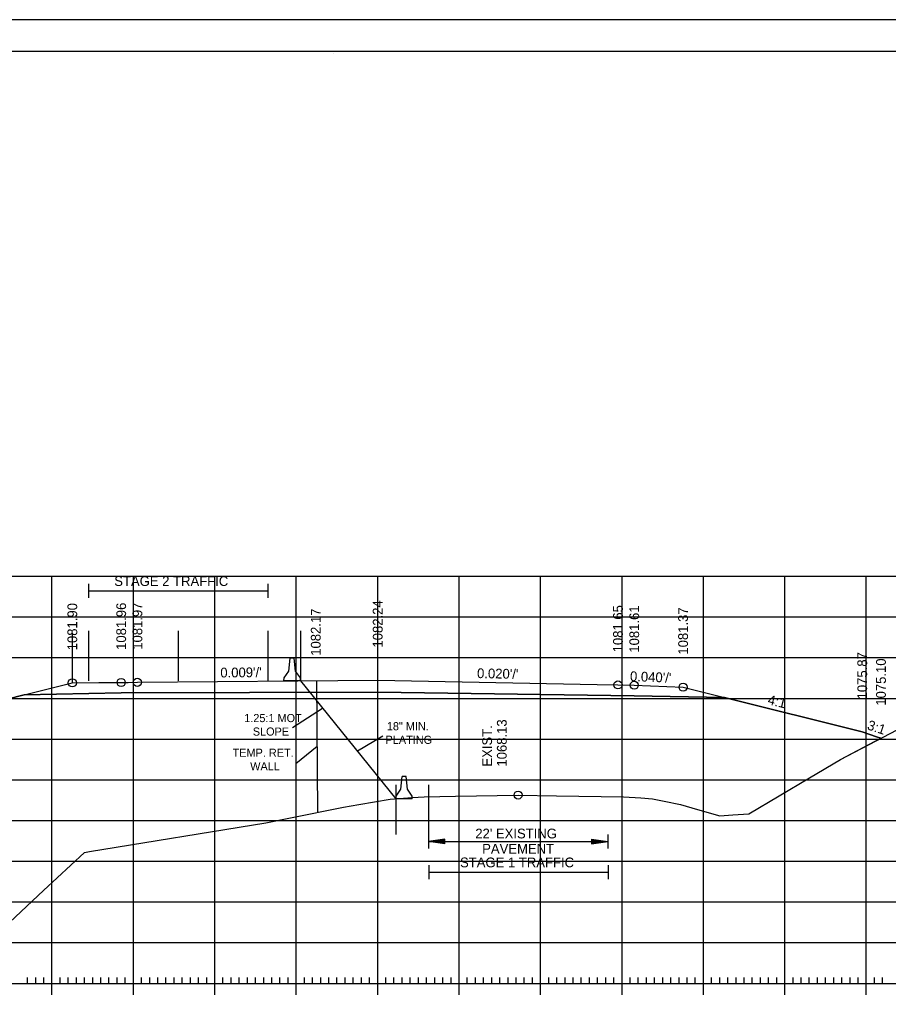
# Model space of a CAD drawing. Extents: x 1322838 to 1324533, y 339903 to 351025.
# Drawn here: x 1323659.7 to 1323766.4, y 344415.8 to 344536.3 of the extents above; entities that cross this region are included whole.
import ezdxf

# ---------------------------------------------------------------- set-up
doc = ezdxf.new("R2010")
doc.units = 0
for name, color, linetype in [('R_Alt Surface', 7, 'Continuous'), ('R_Axis', 7, 'Continuous'), ('R_Axis Annot', 7, 'Continuous'), ('R_Border', 7, 'Continuous'), ('R_Exist Surface', 7, 'Continuous'), ('R_Fin Surface', 7, 'Continuous'), ('R_Fin Surface Annot', 7, 'Continuous'), ('R_Grid', 7, 'Continuous'), ('R_MOT', 7, 'Continuous'), ('R_No Plot', 7, 'Continuous'), ('R_Xsect Elev', 7, 'Continuous')]:
    doc.layers.add(name, color=color, linetype=linetype)

msp = doc.modelspace()

# ---------------------------------------------------------------- linework, layer by layer
at = {"layer": 'R_Alt Surface'}
msp.add_lwpolyline([(1323660.31, 344453.35), (1323672.22, 344453.59), (1323703.72, 344453.67), (1323735.21, 344453.24), (1323746.31, 344453.02)], dxfattribs=at)
at = {"layer": 'R_Axis'}
for p, q in [((1323663.72, 344416.53), (1323663.72, 344419.33)), ((1323673.72, 344416.53), (1323673.72, 344419.33)), ((1323683.72, 344416.53), (1323683.72, 344419.33)), ((1323693.72, 344416.53), (1323693.72, 344419.33)), ((1323703.72, 344416.53), (1323703.72, 344419.33)), ((1323713.72, 344416.53), (1323713.72, 344419.33)), ((1323723.72, 344416.53), (1323723.72, 344419.33)), ((1323733.72, 344416.53), (1323733.72, 344419.33)), ((1323743.72, 344416.53), (1323743.72, 344419.33)), ((1323753.72, 344416.53), (1323753.72, 344419.33)), ((1323763.72, 344416.53), (1323763.72, 344419.33)), ((1323563.72, 344417.93), (1323843.72, 344417.93)), ((1323660.72, 344417.93), (1323660.72, 344418.63)), ((1323661.72, 344417.93), (1323661.72, 344418.63)), ((1323662.72, 344417.93), (1323662.72, 344418.63)), ((1323664.72, 344417.93), (1323664.72, 344418.63)), ((1323665.72, 344417.93), (1323665.72, 344418.63)), ((1323666.72, 344417.93), (1323666.72, 344418.63)), ((1323667.72, 344417.93), (1323667.72, 344418.63)), ((1323668.72, 344417.93), (1323668.72, 344418.63)), ((1323669.72, 344417.93), (1323669.72, 344418.63)), ((1323670.72, 344417.93), (1323670.72, 344418.63)), ((1323671.72, 344417.93), (1323671.72, 344418.63)), ((1323672.72, 344417.93), (1323672.72, 344418.63)), ((1323674.72, 344417.93), (1323674.72, 344418.63)), ((1323675.72, 344417.93), (1323675.72, 344418.63)), ((1323676.72, 344417.93), (1323676.72, 344418.63)), ((1323677.72, 344417.93), (1323677.72, 344418.63)), ((1323678.72, 344417.93), (1323678.72, 344418.63)), ((1323679.72, 344417.93), (1323679.72, 344418.63)), ((1323680.72, 344417.93), (1323680.72, 344418.63)), ((1323681.72, 344417.93), (1323681.72, 344418.63)), ((1323682.72, 344417.93), (1323682.72, 344418.63)), ((1323684.72, 344417.93), (1323684.72, 344418.63)), ((1323685.72, 344417.93), (1323685.72, 344418.63)), ((1323686.72, 344417.93), (1323686.72, 344418.63)), ((1323687.72, 344417.93), (1323687.72, 344418.63)), ((1323688.72, 344417.93), (1323688.72, 344418.63)), ((1323689.72, 344417.93), (1323689.72, 344418.63)), ((1323690.72, 344417.93), (1323690.72, 344418.63)), ((1323691.72, 344417.93), (1323691.72, 344418.63)), ((1323692.72, 344417.93), (1323692.72, 344418.63)), ((1323694.72, 344417.93), (1323694.72, 344418.63)), ((1323695.72, 344417.93), (1323695.72, 344418.63)), ((1323696.72, 344417.93), (1323696.72, 344418.63)), ((1323697.72, 344417.93), (1323697.72, 344418.63)), ((1323698.72, 344417.93), (1323698.72, 344418.63)), ((1323699.72, 344417.93), (1323699.72, 344418.63)), ((1323700.72, 344417.93), (1323700.72, 344418.63)), ((1323701.72, 344417.93), (1323701.72, 344418.63)), ((1323702.72, 344417.93), (1323702.72, 344418.63)), ((1323704.72, 344417.93), (1323704.72, 344418.63)), ((1323705.72, 344417.93), (1323705.72, 344418.63)), ((1323706.72, 344417.93), (1323706.72, 344418.63)), ((1323707.72, 344417.93), (1323707.72, 344418.63)), ((1323708.72, 344417.93), (1323708.72, 344418.63)), ((1323709.72, 344417.93), (1323709.72, 344418.63)), ((1323710.72, 344417.93), (1323710.72, 344418.63)), ((1323711.72, 344417.93), (1323711.72, 344418.63)), ((1323712.72, 344417.93), (1323712.72, 344418.63)), ((1323714.72, 344417.93), (1323714.72, 344418.63)), ((1323715.72, 344417.93), (1323715.72, 344418.63)), ((1323716.72, 344417.93), (1323716.72, 344418.63)), ((1323717.72, 344417.93), (1323717.72, 344418.63)), ((1323718.72, 344417.93), (1323718.72, 344418.63)), ((1323719.72, 344417.93), (1323719.72, 344418.63)), ((1323720.72, 344417.93), (1323720.72, 344418.63)), ((1323721.72, 344417.93), (1323721.72, 344418.63)), ((1323722.72, 344417.93), (1323722.72, 344418.63)), ((1323724.72, 344417.93), (1323724.72, 344418.63)), ((1323725.72, 344417.93), (1323725.72, 344418.63)), ((1323726.72, 344417.93), (1323726.72, 344418.63)), ((1323727.72, 344417.93), (1323727.72, 344418.63)), ((1323728.72, 344417.93), (1323728.72, 344418.63)), ((1323729.72, 344417.93), (1323729.72, 344418.63)), ((1323730.72, 344417.93), (1323730.72, 344418.63)), ((1323731.72, 344417.93), (1323731.72, 344418.63)), ((1323732.72, 344417.93), (1323732.72, 344418.63)), ((1323734.72, 344417.93), (1323734.72, 344418.63)), ((1323735.72, 344417.93), (1323735.72, 344418.63)), ((1323736.72, 344417.93), (1323736.72, 344418.63)), ((1323737.72, 344417.93), (1323737.72, 344418.63)), ((1323738.72, 344417.93), (1323738.72, 344418.63)), ((1323739.72, 344417.93), (1323739.72, 344418.63)), ((1323740.72, 344417.93), (1323740.72, 344418.63)), ((1323741.72, 344417.93), (1323741.72, 344418.63)), ((1323742.72, 344417.93), (1323742.72, 344418.63)), ((1323744.72, 344417.93), (1323744.72, 344418.63)), ((1323745.72, 344417.93), (1323745.72, 344418.63)), ((1323746.72, 344417.93), (1323746.72, 344418.63)), ((1323747.72, 344417.93), (1323747.72, 344418.63)), ((1323748.72, 344417.93), (1323748.72, 344418.63)), ((1323749.72, 344417.93), (1323749.72, 344418.63)), ((1323750.72, 344417.93), (1323750.72, 344418.63)), ((1323751.72, 344417.93), (1323751.72, 344418.63)), ((1323752.72, 344417.93), (1323752.72, 344418.63)), ((1323754.72, 344417.93), (1323754.72, 344418.63)), ((1323755.72, 344417.93), (1323755.72, 344418.63)), ((1323756.72, 344417.93), (1323756.72, 344418.63)), ((1323757.72, 344417.93), (1323757.72, 344418.63)), ((1323758.72, 344417.93), (1323758.72, 344418.63)), ((1323759.72, 344417.93), (1323759.72, 344418.63)), ((1323760.72, 344417.93), (1323760.72, 344418.63)), ((1323761.72, 344417.93), (1323761.72, 344418.63)), ((1323762.72, 344417.93), (1323762.72, 344418.63)), ((1323764.72, 344417.93), (1323764.72, 344418.63)), ((1323765.72, 344417.93), (1323765.72, 344418.63))]:
    msp.add_line(p, q, dxfattribs=at)
at = {"layer": 'R_Axis Annot'}
for p, q in [((1323668.22, 344466.99), (1323668.22, 344465.28)), ((1323690.22, 344466.99), (1323690.22, 344465.28)), ((1323668.22, 344466.14), (1323690.22, 344466.14)), ((1323709.96, 344436.21), (1323709.96, 344434.5)), ((1323711.96, 344435.65), (1323709.96, 344435.35)), ((1323711.96, 344435.6), (1323710.3, 344435.35)), ((1323711.96, 344435.05), (1323711.96, 344435.65)), ((1323729.96, 344435.65), (1323731.96, 344435.35)), ((1323729.96, 344435.65), (1323729.96, 344435.05)), ((1323729.96, 344435.6), (1323731.63, 344435.35)), ((1323731.96, 344436.21), (1323731.96, 344434.5)), ((1323711.96, 344435.05), (1323709.96, 344435.35)), ((1323709.96, 344435.35), (1323731.96, 344435.35)), ((1323711.96, 344435.1), (1323710.3, 344435.35)), ((1323711.96, 344435.55), (1323710.64, 344435.35)), ((1323711.96, 344435.16), (1323710.64, 344435.35)), ((1323711.96, 344435.5), (1323710.98, 344435.35)), ((1323711.96, 344435.21), (1323710.98, 344435.35)), ((1323711.96, 344435.45), (1323711.31, 344435.35)), ((1323711.96, 344435.26), (1323711.31, 344435.35)), ((1323711.96, 344435.4), (1323711.65, 344435.35)), ((1323711.96, 344435.31), (1323711.65, 344435.35)), ((1323729.96, 344435.55), (1323731.29, 344435.35)), ((1323729.96, 344435.5), (1323730.95, 344435.35)), ((1323729.96, 344435.45), (1323730.61, 344435.35)), ((1323729.96, 344435.4), (1323730.28, 344435.35)), ((1323729.96, 344435.05), (1323731.96, 344435.35)), ((1323729.96, 344435.26), (1323730.61, 344435.35)), ((1323729.96, 344435.16), (1323731.29, 344435.35)), ((1323729.96, 344435.1), (1323731.63, 344435.35)), ((1323729.96, 344435.21), (1323730.95, 344435.35)), ((1323729.96, 344435.31), (1323730.28, 344435.35)), ((1323710, 344432.44), (1323710, 344430.74)), ((1323732, 344432.44), (1323732, 344430.74)), ((1323710, 344431.59), (1323732, 344431.59))]:
    msp.add_line(p, q, dxfattribs=at)
at = {"layer": 'R_Border'}
for p, q in [((1323545.72, 344532.39), (1323861.9, 344532.39)), ((1323698.24, 344532.13), (1323698.24, 344532.13)), ((1323698.24, 344532.13), (1323698.24, 344532.13))]:
    msp.add_line(p, q, dxfattribs=at)
at = {"layer": 'R_Exist Surface'}
msp.add_lwpolyline([(1323658.55, 344425.46), (1323662.69, 344429.33), (1323667.72, 344434.01), (1323668.33, 344434.11), (1323689.99, 344437.64), (1323693, 344438.24), (1323699.51, 344439.55), (1323701.41, 344439.89), (1323705.26, 344440.54), (1323707.94, 344440.74), (1323709.43, 344440.84), (1323713.29, 344440.91), (1323720.96, 344441.05), (1323725.69, 344440.97), (1323733.92, 344440.85), (1323736.02, 344440.7), (1323737.45, 344440.59), (1323738.88, 344440.31), (1323740.92, 344439.88), (1323743, 344439.27), (1323745.73, 344438.51), (1323747.34, 344438.63), (1323749.28, 344438.76), (1323756.73, 344443.18), (1323760.56, 344445.42), (1323767.5, 344449.06)], dxfattribs=at)
at = {"layer": 'R_Fin Surface'}
msp.add_lwpolyline([(1323574.05, 344429.5), (1323577.38, 344428.39), (1323579.39, 344427.72), (1323644.21, 344449.33), (1323644.22, 344449.33), (1323651.42, 344451.13), (1323660.31, 344453.35), (1323666.22, 344454.83), (1323669.49, 344454.86), (1323672.22, 344454.88), (1323673.09, 344454.89), (1323674.21, 344454.9), (1323703.72, 344455.17), (1323730.66, 344454.63), (1323733.22, 344454.58), (1323735.22, 344454.54), (1323741.22, 344454.3), (1323746.31, 344453.02), (1323763.22, 344448.8), (1323764.98, 344448.21), (1323765.52, 344448.03)], dxfattribs=at)
at = {"layer": 'R_Grid'}
for p, q in [((1323563.72, 344467.93), (1323843.72, 344467.93)), ((1323663.72, 344417.93), (1323663.72, 344467.93)), ((1323673.72, 344417.93), (1323673.72, 344467.93)), ((1323683.72, 344417.93), (1323683.72, 344467.93)), ((1323693.72, 344417.93), (1323693.72, 344467.93)), ((1323703.72, 344417.93), (1323703.72, 344467.93)), ((1323713.72, 344417.93), (1323713.72, 344467.93)), ((1323723.72, 344417.93), (1323723.72, 344467.93)), ((1323733.72, 344417.93), (1323733.72, 344467.93)), ((1323743.72, 344417.93), (1323743.72, 344467.93)), ((1323753.72, 344417.93), (1323753.72, 344467.93)), ((1323763.72, 344417.93), (1323763.72, 344467.93)), ((1323563.72, 344462.93), (1323843.72, 344462.93)), ((1323563.72, 344457.93), (1323843.72, 344457.93)), ((1323563.72, 344452.93), (1323843.72, 344452.93)), ((1323563.72, 344447.93), (1323843.72, 344447.93)), ((1323563.72, 344442.93), (1323843.72, 344442.93)), ((1323563.72, 344437.93), (1323843.72, 344437.93)), ((1323563.72, 344432.93), (1323843.72, 344432.93)), ((1323563.72, 344427.93), (1323843.72, 344427.93)), ((1323563.72, 344422.93), (1323843.72, 344422.93)), ((1323563.72, 344417.93), (1323843.72, 344417.93))]:
    msp.add_line(p, q, dxfattribs=at)
at = {"layer": 'R_MOT'}
for p, q in [((1323692.8, 344456.27), (1323692.96, 344457.85)), ((1323693.21, 344457.85), (1323692.96, 344457.85)), ((1323693.46, 344457.85), (1323693.21, 344457.85)), ((1323693.63, 344456.27), (1323693.46, 344457.85)), ((1323692.22, 344455.43), (1323692.8, 344456.27)), ((1323694.22, 344455.43), (1323693.63, 344456.27)), ((1323692.21, 344455.1), (1323692.22, 344455.43)), ((1323694.22, 344455.1), (1323692.21, 344455.1)), ((1323694.22, 344455.1), (1323694.22, 344455.43)), ((1323696.27, 344447.01), (1323693.65, 344444.89)), ((1323706.55, 344441.76), (1323706.71, 344443.34)), ((1323706.96, 344443.34), (1323706.71, 344443.34)), ((1323707.21, 344443.34), (1323706.96, 344443.34)), ((1323707.38, 344441.76), (1323707.21, 344443.34)), ((1323705.97, 344440.92), (1323706.55, 344441.76)), ((1323707.97, 344440.92), (1323707.38, 344441.76)), ((1323705.96, 344440.59), (1323705.97, 344440.92)), ((1323707.96, 344440.59), (1323705.96, 344440.59)), ((1323707.96, 344440.59), (1323707.97, 344440.92))]:
    msp.add_line(p, q, dxfattribs=at)
msp.add_lwpolyline([(1323696.21, 344455.1), (1323696.33, 344438.91)], dxfattribs=at)
at = {"layer": 'R_No Plot'}
for p, q in [((1323533.31, 344536.28), (1323866.65, 344536.28)), ((1323666.22, 344460.95), (1323666.22, 344454.84)), ((1323668.22, 344461.21), (1323668.22, 344455.1)), ((1323679.22, 344461.21), (1323679.22, 344455.1)), ((1323690.22, 344461.21), (1323690.22, 344455.1)), ((1323694.22, 344461.21), (1323694.22, 344455.1)), ((1323694.22, 344455.1), (1323705.96, 344440.59)), ((1323693.27, 344449.33), (1323696.95, 344451.72)), ((1323704.36, 344448.28), (1323701.23, 344446.44)), ((1323705.96, 344442.32), (1323705.96, 344436.21)), ((1323709.96, 344442.32), (1323709.96, 344436.21))]:
    msp.add_line(p, q, dxfattribs=at)
for points in [[(1323533.31, 344536.28), (1323866.65, 344536.28), (1323866.65, 344322.94), (1323533.31, 344322.94)], [(1323779.64, 344532.39), (1323799.26, 344532.39), (1323799.26, 344522.51), (1323815.37, 344522.51), (1323838.57, 344522.51), (1323838.57, 344489.84), (1323861.77, 344489.84), (1323861.9, 344326.93), (1323545.72, 344326.93), (1323545.72, 344532.39)]]:
    msp.add_lwpolyline(points, close=True, dxfattribs=at)
msp.add_lwpolyline([(1323658.55, 344425.46), (1323662.69, 344429.33), (1323667.72, 344434.01), (1323668.33, 344434.11), (1323689.99, 344437.64), (1323693, 344438.24), (1323699.51, 344439.55), (1323701.41, 344439.89), (1323705.26, 344440.54), (1323707.94, 344440.74), (1323709.43, 344440.84), (1323713.29, 344440.91), (1323720.96, 344441.05), (1323725.69, 344440.97), (1323733.92, 344440.85), (1323736.02, 344440.7), (1323737.45, 344440.59), (1323738.88, 344440.31), (1323740.92, 344439.88), (1323743, 344439.27), (1323745.73, 344438.51), (1323747.34, 344438.63), (1323749.28, 344438.76), (1323756.73, 344443.18), (1323760.56, 344445.42), (1323765.52, 344448.03), (1323764.98, 344448.21), (1323763.22, 344448.8), (1323746.31, 344453.02), (1323735.21, 344453.24), (1323703.72, 344453.67), (1323672.22, 344453.59), (1323660.31, 344453.35), (1323651.42, 344451.13)], dxfattribs=at)
for centre in [(1323666.22, 344454.83), (1323672.22, 344454.88), (1323674.21, 344454.9), (1323733.22, 344454.58), (1323735.22, 344454.54), (1323741.22, 344454.3), (1323720.96, 344441.05)]:
    msp.add_circle(centre, 0.5, dxfattribs=at)

# ---------------------------------------------------------------- texts
at = {"layer": 'R_Axis Annot'}
for s, p in [('STAGE 2 TRAFFIC', (1323671.37, 344466.73)), ("22' EXISTING ", (1323715.7, 344435.73)), ('PAVEMENT', (1323716.55, 344433.86)), ('STAGE 1 TRAFFIC', (1323713.83, 344432.18))]:
    msp.add_text(s, height=1.2, dxfattribs=at).set_placement(p)
at = {"layer": 'R_Fin Surface Annot'}
for s, rotation, p in [('1081.90', 90, (1323666.82, 344458.83)), ('1081.96', 90, (1323672.82, 344458.88)), ('1081.97', 90, (1323674.81, 344458.9)), ('1082.24', 90, (1323704.32, 344459.17)), ('1081.65', 90, (1323733.82, 344458.58)), ('1081.61', 90, (1323735.82, 344458.54)), ('1081.37', 90, (1323741.82, 344458.3)), ('1075.87', 90, (1323763.82, 344452.8)), ('1075.10', 90, (1323766.12, 344452.03)), ("0.009'/'", 0.513, (1323684.4, 344455.49)), ("0.020'/'", 358.8541, (1323715.91, 344455.42)), ("0.040'/'", 357.7096, (1323734.68, 344455.06)), ('4:1', 345.9642, (1323751.53, 344452.23)), ('3:1', 341.5588, (1323763.74, 344449.15))]:
    msp.add_text(s, height=1.2, rotation=rotation, dxfattribs=at).set_placement(p)
at = {"layer": 'R_MOT'}
for s, p in [('TEMP. RET.', (1323685.9, 344445.75)), ('WALL', (1323688.06, 344444.09))]:
    msp.add_text(s, height=1, dxfattribs=at).set_placement(p)
at = {"layer": 'R_No Plot'}
msp.add_text('1082.17', height=1.2, rotation=90, dxfattribs=at).set_placement((1323696.71, 344458.16))
for s, p in [('1.25:1 MOT', (1323687.33, 344450.01)), ('18" MIN. ', (1323704.84, 344449.01)), ('SLOPE', (1323688.38, 344448.35)), ('PLATING', (1323704.68, 344447.34))]:
    msp.add_text(s, height=1, dxfattribs=at).set_placement(p)
at = {"layer": 'R_Xsect Elev'}
for s, p in [('1068.13', (1323719.56, 344444.55)), ('EXIST. ', (1323717.76, 344444.55))]:
    msp.add_text(s, height=1.2, rotation=90, dxfattribs=at).set_placement(p)

doc.saveas('drawing.dxf')
